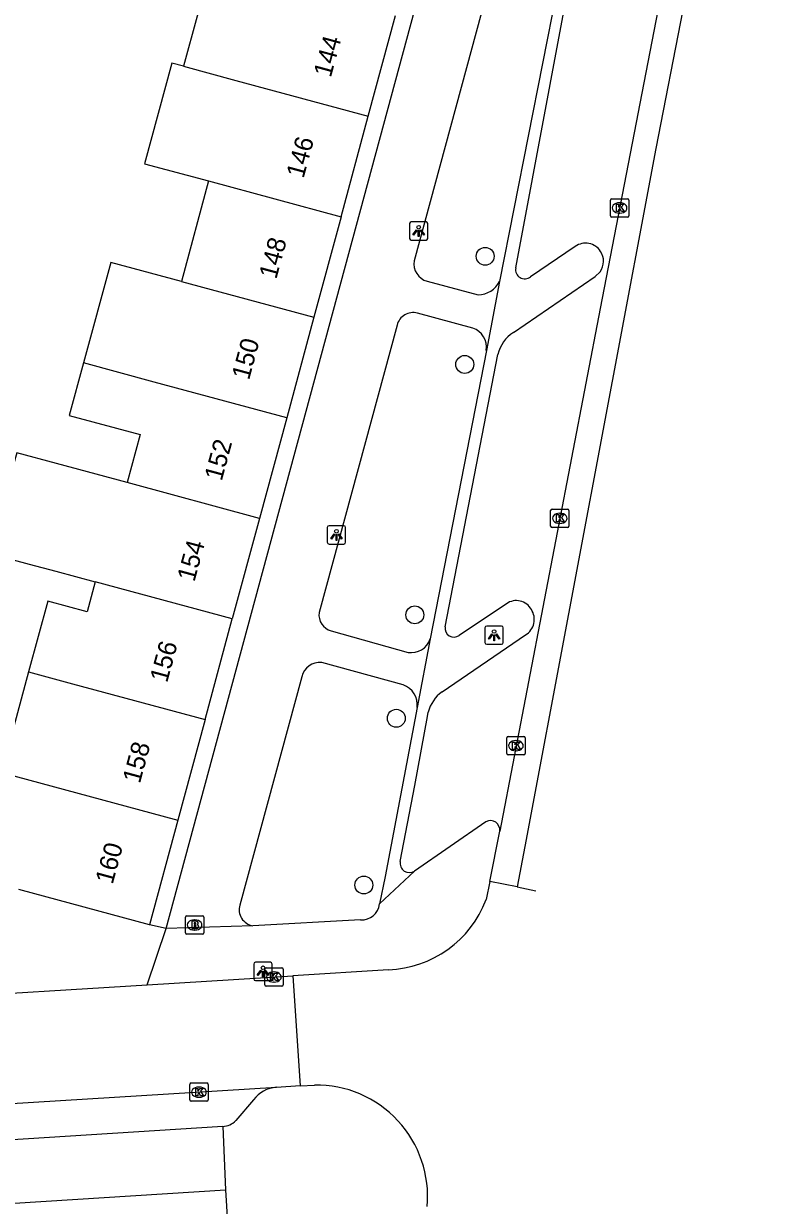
# Model space of a CAD drawing. Extents: x 159053 to 160041, y 380450 to 381422.
# Drawn here: x 159968.5 to 160009.7, y 381007.6 to 381072.2 of the extents above; entities that cross this region are included whole.
import ezdxf

# ---------------------------------------------------------------- set-up
doc = ezdxf.new("R2010")
doc.units = 0
for name, color, linetype in [('IMGEO_Boom', 7, 'Continuous'), ('IMGEO_Brandkraan', 7, 'Continuous'), ('IMGEO_Kolk', 7, 'Continuous'), ('IMGEO_Lichtpunt', 7, 'Continuous'), ('IMGEO_Pand', 7, 'Continuous'), ('IMGEO_Pand_nummerreeks', 7, 'Continuous'), ('IMGEO_Rijbaan_lokaal_gesloten', 7, 'Continuous'), ('IMGEO_Rijbaan_lokaal_open', 7, 'Continuous'), ('IMGEO_Voetpad_open', 7, 'Continuous')]:
    doc.layers.add(name, color=color, linetype=linetype)

msp = doc.modelspace()

# ---------------------------------------------------------------- linework, layer by layer
at = {"layer": 'IMGEO_Boom'}
for centre in [(159993.715, 381059.477), (159992.6, 381053.57), (159989.871, 381039.885), (159988.86, 381034.238), (159987.085, 381025.125)]:
    msp.add_circle(centre, 0.489, dxfattribs=at)
at = {"layer": 'IMGEO_Brandkraan'}
for p, q in [((159977.34, 381022.518), (159977.34, 381023.37)), ((159977.415, 381023.444), (159978.267, 381023.444)), ((159977.828, 381023.224), (159977.853, 381023.224)), ((159978.341, 381023.37), (159978.341, 381022.518)), ((159977.851, 381022.664), (159977.826, 381022.664)), ((159978.267, 381022.444), (159977.415, 381022.444))]:
    msp.add_line(p, q, dxfattribs=at)
for points in [[(159977.34, 381022.518), (159977.34, 381023.37)], [(159977.415, 381023.444), (159978.267, 381023.444)], [(159978.341, 381023.37), (159978.341, 381022.518)], [(159977.688, 381023.144), (159977.688, 381022.744), (159977.901, 381022.744)], [(159977.919, 381023.144), (159977.688, 381023.144)], [(159977.867, 381023.063), (159977.813, 381023.063), (159977.813, 381022.987)], [(159977.813, 381022.987), (159977.866, 381022.987)], [(159977.875, 381022.911), (159977.813, 381022.911), (159977.813, 381022.83)], [(159977.813, 381022.83), (159977.875, 381022.83)], [(159978.267, 381022.444), (159977.415, 381022.444)]]:
    msp.add_lwpolyline(points, dxfattribs=at)
for centre, radius, start, end in [((159977.417, 381023.368), 0.0765, 91.55205, 178.44795), ((159977.417, 381023.368), 0.0765, 91.55205, 178.44795), ((159978.265, 381023.368), 0.0765, 1.55205, 88.44795), ((159978.265, 381023.368), 0.0765, 1.55205, 88.44795), ((159977.868, 381023.025), 0.0379, 267.82845, 90.93552), ((159977.876, 381022.87), 0.0404, 269.87594, 90.50774), ((159977.907, 381022.995), 0.251, 268.66757, 293.53466), ((159977.923, 381022.999), 0.145, 59.4692, 91.53667), ((159977.948, 381023.046), 0.0922, 285.51372, 58.15012), ((159977.953, 381022.854), 0.105, 301.31148, 78.98903), ((159977.417, 381022.52), 0.0765, 181.55205, 268.44795), ((159977.417, 381022.52), 0.0765, 181.55205, 268.44795), ((159978.265, 381022.52), 0.0765, 271.55205, 358.44795), ((159978.265, 381022.52), 0.0765, 271.55205, 358.44795)]:
    msp.add_arc(centre, radius, start, end, dxfattribs=at)
for centre, major_axis, ratio, start_param, end_param in [((159977.827, 381022.944), (-0.387, 0.002), 0.722429, 4.712389, 7.853982), ((159977.852, 381022.944), (-0.39, 0.002), 0.717154, 1.570796, 4.712389)]:
    msp.add_ellipse(centre, major_axis=major_axis, ratio=ratio, start_param=start_param, end_param=end_param, dxfattribs=at)
at = {"layer": 'IMGEO_Kolk'}
for p, q in [((160000.637, 381062.621), (160001.489, 381062.621)), ((160000.562, 381061.695), (160000.562, 381062.547)), ((160001.05, 381062.401), (160001.075, 381062.401)), ((160001.563, 381062.547), (160001.563, 381061.695)), ((160001.489, 381061.621), (160000.637, 381061.621)), ((160001.073, 381061.841), (160001.048, 381061.841)), ((159997.293, 381044.736), (159997.293, 381045.588)), ((159997.368, 381045.662), (159998.22, 381045.662)), ((159997.781, 381045.442), (159997.806, 381045.442)), ((159998.294, 381045.588), (159998.294, 381044.736)), ((159998.22, 381044.662), (159997.368, 381044.662)), ((159997.804, 381044.882), (159997.779, 381044.882)), ((159994.895, 381032.313), (159994.895, 381033.165)), ((159994.97, 381033.239), (159995.822, 381033.239)), ((159995.383, 381033.019), (159995.408, 381033.019)), ((159995.896, 381033.165), (159995.896, 381032.313)), ((159995.406, 381032.459), (159995.381, 381032.459)), ((159995.822, 381032.239), (159994.97, 381032.239)), ((159981.672, 381019.675), (159981.672, 381020.527)), ((159981.747, 381020.601), (159982.599, 381020.601)), ((159982.16, 381020.381), (159982.185, 381020.381)), ((159982.673, 381020.527), (159982.673, 381019.675)), ((159982.599, 381019.601), (159981.747, 381019.601)), ((159982.183, 381019.821), (159982.158, 381019.821)), ((159977.577, 381013.383), (159977.577, 381014.235)), ((159977.652, 381014.309), (159978.504, 381014.309)), ((159978.578, 381014.235), (159978.578, 381013.383)), ((159978.088, 381013.529), (159978.063, 381013.529)), ((159978.065, 381014.089), (159978.09, 381014.089)), ((159978.504, 381013.309), (159977.652, 381013.309))]:
    msp.add_line(p, q, dxfattribs=at)
for points in [[(160000.637, 381062.621), (160001.489, 381062.621)], [(160000.562, 381061.695), (160000.562, 381062.547)], [(160000.883, 381062.321), (160001.006, 381062.321), (160001.006, 381062.17), (160001.136, 381062.321), (160001.3, 381062.321), (160001.154, 381062.17), (160001.307, 381061.921), (160001.155, 381061.921), (160001.07, 381062.085), (160001.006, 381062.018), (160001.006, 381061.921), (160000.883, 381061.921), (160000.883, 381062.321)], [(160001.563, 381062.547), (160001.563, 381061.695)], [(160001.489, 381061.621), (160000.637, 381061.621)], [(159997.293, 381044.736), (159997.293, 381045.588)], [(159997.368, 381045.662), (159998.22, 381045.662)], [(159997.614, 381045.362), (159997.737, 381045.362), (159997.737, 381045.211), (159997.867, 381045.362), (159998.031, 381045.362), (159997.885, 381045.211), (159998.038, 381044.962), (159997.886, 381044.962), (159997.801, 381045.126), (159997.737, 381045.059), (159997.737, 381044.962), (159997.614, 381044.962), (159997.614, 381045.362)], [(159998.294, 381045.588), (159998.294, 381044.736)], [(159998.22, 381044.662), (159997.368, 381044.662)], [(159994.895, 381032.313), (159994.895, 381033.165)], [(159994.97, 381033.239), (159995.822, 381033.239)], [(159995.216, 381032.939), (159995.339, 381032.939), (159995.339, 381032.788), (159995.469, 381032.939), (159995.633, 381032.939), (159995.487, 381032.788), (159995.64, 381032.539), (159995.488, 381032.539), (159995.403, 381032.703), (159995.339, 381032.636), (159995.339, 381032.539), (159995.216, 381032.539), (159995.216, 381032.939)], [(159995.896, 381033.165), (159995.896, 381032.313)], [(159995.822, 381032.239), (159994.97, 381032.239)], [(159981.672, 381019.675), (159981.672, 381020.527)], [(159981.747, 381020.601), (159982.599, 381020.601)], [(159981.993, 381020.301), (159982.116, 381020.301), (159982.116, 381020.15), (159982.246, 381020.301), (159982.41, 381020.301), (159982.264, 381020.15), (159982.417, 381019.901), (159982.265, 381019.901), (159982.18, 381020.065), (159982.116, 381019.998), (159982.116, 381019.901), (159981.993, 381019.901), (159981.993, 381020.301)], [(159982.673, 381020.527), (159982.673, 381019.675)], [(159982.599, 381019.601), (159981.747, 381019.601)], [(159977.577, 381013.383), (159977.577, 381014.235)], [(159977.652, 381014.309), (159978.504, 381014.309)], [(159978.578, 381014.235), (159978.578, 381013.383)], [(159977.898, 381014.009), (159978.021, 381014.009), (159978.021, 381013.858), (159978.151, 381014.009), (159978.315, 381014.009), (159978.169, 381013.858), (159978.322, 381013.609), (159978.17, 381013.609), (159978.085, 381013.773), (159978.021, 381013.706), (159978.021, 381013.609), (159977.898, 381013.609), (159977.898, 381014.009)], [(159978.504, 381013.309), (159977.652, 381013.309)]]:
    msp.add_lwpolyline(points, dxfattribs=at)
for centre, start, end in [((160000.639, 381062.545), 91.55205, 178.44795), ((160000.639, 381062.545), 91.55205, 178.44795), ((160001.487, 381062.545), 1.55205, 88.44795), ((160001.487, 381062.545), 1.55205, 88.44795), ((160000.639, 381061.697), 181.55205, 268.44795), ((160000.639, 381061.697), 181.55205, 268.44795), ((160001.487, 381061.697), 271.55205, 358.44795), ((160001.487, 381061.697), 271.55205, 358.44795), ((159997.37, 381045.586), 91.55205, 178.44795), ((159997.37, 381045.586), 91.55205, 178.44795), ((159998.218, 381045.586), 1.55205, 88.44795), ((159998.218, 381045.586), 1.55205, 88.44795), ((159997.37, 381044.738), 181.55205, 268.44795), ((159997.37, 381044.738), 181.55205, 268.44795), ((159998.218, 381044.738), 271.55205, 358.44795), ((159998.218, 381044.738), 271.55205, 358.44795), ((159994.972, 381033.163), 91.55205, 178.44795), ((159994.972, 381033.163), 91.55205, 178.44795), ((159995.82, 381033.163), 1.55205, 88.44795), ((159995.82, 381033.163), 1.55205, 88.44795), ((159994.972, 381032.315), 181.55205, 268.44795), ((159994.972, 381032.315), 181.55205, 268.44795), ((159995.82, 381032.315), 271.55205, 358.44795), ((159995.82, 381032.315), 271.55205, 358.44795), ((159981.749, 381020.525), 91.55205, 178.44795), ((159981.749, 381020.525), 91.55205, 178.44795), ((159982.597, 381020.525), 1.55205, 88.44795), ((159982.597, 381020.525), 1.55205, 88.44795), ((159981.749, 381019.677), 181.55205, 268.44795), ((159981.749, 381019.677), 181.55205, 268.44795), ((159982.597, 381019.677), 271.55205, 358.44795), ((159982.597, 381019.677), 271.55205, 358.44795), ((159977.654, 381014.233), 91.55205, 178.44795), ((159977.654, 381014.233), 91.55205, 178.44795), ((159978.502, 381014.233), 1.55205, 88.44795), ((159978.502, 381014.233), 1.55205, 88.44795), ((159977.654, 381013.385), 181.55205, 268.44795), ((159977.654, 381013.385), 181.55205, 268.44795), ((159978.502, 381013.385), 271.55205, 358.44795), ((159978.502, 381013.385), 271.55205, 358.44795)]:
    msp.add_arc(centre, 0.0765, start, end, dxfattribs=at)
for centre, major_axis, ratio, start_param, end_param in [((160001.049, 381062.121), (-0.387, 0.002), 0.722429, 4.712389, 7.853982), ((160001.074, 381062.121), (-0.39, 0.002), 0.717154, 1.570796, 4.712389), ((159997.78, 381045.162), (-0.387, 0.002), 0.722429, 4.712389, 7.853982), ((159997.805, 381045.162), (-0.39, 0.002), 0.717154, 1.570796, 4.712389), ((159995.382, 381032.739), (-0.387, 0.002), 0.722429, 4.712389, 7.853982), ((159995.407, 381032.739), (-0.39, 0.002), 0.717154, 1.570796, 4.712389), ((159982.159, 381020.101), (-0.387, 0.002), 0.722429, 4.712389, 7.853982), ((159982.184, 381020.101), (-0.39, 0.002), 0.717154, 1.570796, 4.712389), ((159978.064, 381013.809), (-0.387, 0.002), 0.722429, 4.712389, 7.853982), ((159978.089, 381013.809), (-0.39, 0.002), 0.717154, 1.570796, 4.712389)]:
    msp.add_ellipse(centre, major_axis=major_axis, ratio=ratio, start_param=start_param, end_param=end_param, dxfattribs=at)
at = {"layer": 'IMGEO_Lichtpunt'}
for p, q in [((159990.485, 381061.36), (159989.677, 381061.36)), ((159990.485, 381061.36), (159989.677, 381061.36)), ((159989.583, 381061.265), (159989.583, 381060.458)), ((159989.583, 381061.265), (159989.583, 381060.458)), ((159990.579, 381060.458), (159990.579, 381061.265)), ((159990.579, 381060.458), (159990.579, 381061.265)), ((159989.677, 381060.364), (159990.485, 381060.364)), ((159989.677, 381060.364), (159990.485, 381060.364)), ((159985.091, 381044.657), (159985.091, 381043.85)), ((159985.091, 381044.657), (159985.091, 381043.85)), ((159985.993, 381044.752), (159985.185, 381044.752)), ((159985.993, 381044.752), (159985.185, 381044.752)), ((159986.087, 381043.85), (159986.087, 381044.657)), ((159986.087, 381043.85), (159986.087, 381044.657)), ((159985.185, 381043.756), (159985.993, 381043.756)), ((159985.185, 381043.756), (159985.993, 381043.756)), ((159993.705, 381039.18), (159993.705, 381038.373)), ((159993.705, 381039.18), (159993.705, 381038.373)), ((159994.607, 381039.275), (159993.799, 381039.275)), ((159994.607, 381039.275), (159993.799, 381039.275)), ((159994.701, 381038.373), (159994.701, 381039.18)), ((159994.701, 381038.373), (159994.701, 381039.18)), ((159993.799, 381038.279), (159994.607, 381038.279)), ((159993.799, 381038.279), (159994.607, 381038.279)), ((159981.075, 381020.809), (159981.075, 381020.002)), ((159981.075, 381020.809), (159981.075, 381020.002)), ((159981.977, 381020.904), (159981.169, 381020.904)), ((159981.977, 381020.904), (159981.169, 381020.904)), ((159982.071, 381020.002), (159982.071, 381020.809)), ((159982.071, 381020.002), (159982.071, 381020.809)), ((159981.169, 381019.908), (159981.977, 381019.908)), ((159981.169, 381019.908), (159981.977, 381019.908))]:
    msp.add_line(p, q, dxfattribs=at)
for points in [[(159989.957, 381060.929), (159989.996, 381060.901), (159989.808, 381060.639), (159989.77, 381060.666), (159989.957, 381060.929)], [(159990.059, 381060.881), (159990.106, 381060.881), (159990.106, 381060.559), (159990.059, 381060.559), (159990.059, 381060.881)], [(159990.169, 381060.901), (159990.207, 381060.928), (159990.394, 381060.666), (159990.355, 381060.638), (159990.169, 381060.901)], [(159985.465, 381044.321), (159985.504, 381044.293), (159985.316, 381044.031), (159985.278, 381044.058), (159985.465, 381044.321)], [(159985.567, 381044.273), (159985.614, 381044.273), (159985.614, 381043.951), (159985.567, 381043.951), (159985.567, 381044.273)], [(159985.677, 381044.293), (159985.715, 381044.32), (159985.902, 381044.058), (159985.863, 381044.03), (159985.677, 381044.293)], [(159994.079, 381038.844), (159994.118, 381038.816), (159993.93, 381038.554), (159993.892, 381038.581), (159994.079, 381038.844)], [(159994.181, 381038.796), (159994.228, 381038.796), (159994.228, 381038.474), (159994.181, 381038.474), (159994.181, 381038.796)], [(159994.291, 381038.816), (159994.329, 381038.843), (159994.516, 381038.581), (159994.477, 381038.553), (159994.291, 381038.816)], [(159981.449, 381020.473), (159981.488, 381020.445), (159981.3, 381020.183), (159981.262, 381020.21), (159981.449, 381020.473)], [(159981.551, 381020.425), (159981.598, 381020.425), (159981.598, 381020.103), (159981.551, 381020.103), (159981.551, 381020.425)], [(159981.661, 381020.445), (159981.699, 381020.472), (159981.886, 381020.21), (159981.847, 381020.182), (159981.661, 381020.445)]]:
    msp.add_lwpolyline(points, dxfattribs=at)
for centre in [(159990.082, 381061.063), (159985.59, 381044.455), (159994.204, 381038.978), (159981.574, 381020.607)]:
    msp.add_circle(centre, 0.0994, dxfattribs=at)
for centre, start, end in [((159989.677, 381061.265), 90, 180), ((159989.677, 381061.265), 90, 180), ((159990.485, 381061.265), 0, 90), ((159990.485, 381061.265), 0, 90), ((159989.677, 381060.458), 180, 270), ((159989.677, 381060.458), 180, 270), ((159990.485, 381060.458), 270, 0), ((159990.485, 381060.458), 270, 360), ((159985.185, 381044.657), 90, 180), ((159985.185, 381044.657), 90, 180), ((159985.993, 381044.657), 0, 90), ((159985.993, 381044.657), 0, 90), ((159985.185, 381043.85), 180, 270), ((159985.185, 381043.85), 180, 270), ((159985.993, 381043.85), 270, 0), ((159985.993, 381043.85), 270, 360), ((159993.799, 381039.18), 90, 180), ((159993.799, 381039.18), 90, 180), ((159994.607, 381039.18), 0, 90), ((159994.607, 381039.18), 0, 90), ((159993.799, 381038.373), 180, 270), ((159993.799, 381038.373), 180, 270), ((159994.607, 381038.373), 270, 0), ((159994.607, 381038.373), 270, 360), ((159981.169, 381020.809), 90, 180), ((159981.169, 381020.809), 90, 180), ((159981.977, 381020.809), 0, 90), ((159981.977, 381020.809), 0, 90), ((159981.169, 381020.002), 180, 270), ((159981.169, 381020.002), 180, 270), ((159981.977, 381020.002), 270, 0), ((159981.977, 381020.002), 270, 360)]:
    msp.add_arc(centre, 0.0946, start, end, dxfattribs=at)
at = {"layer": 'IMGEO_Pand'}
for points in [[(159981.577, 381074.585), (159978.722, 381075.356), (159977.239, 381069.859)], [(159987.331, 381067.135), (159988.818, 381072.63)], [(159977.239, 381069.859), (159976.596, 381070.033), (159975.11, 381064.538), (159978.604, 381063.595)], [(159977.239, 381069.859), (159980.091, 381069.09), (159987.331, 381067.135)], [(159985.845, 381061.64), (159987.331, 381067.135)], [(159978.604, 381063.595), (159977.118, 381058.101)], [(159978.604, 381063.595), (159985.845, 381061.64)], [(159985.845, 381061.64), (159984.359, 381056.145)], [(159977.118, 381058.101), (159973.254, 381059.145), (159971.769, 381053.649)], [(159977.118, 381058.101), (159984.359, 381056.145)], [(159984.359, 381056.145), (159982.873, 381050.651)], [(159971.769, 381053.649), (159970.994, 381050.781), (159974.857, 381049.738), (159974.147, 381047.112)], [(159982.873, 381050.651), (159975.633, 381052.606), (159971.769, 381053.649)], [(159982.873, 381050.651), (159981.386, 381045.156)], [(159974.147, 381047.112), (159970.285, 381048.155), (159968.117, 381048.741), (159967.801, 381047.572), (159967.325, 381047.701), (159966.155, 381043.376), (159968.799, 381042.661), (159970.252, 381042.269), (159972.401, 381041.688)], [(159981.386, 381045.156), (159974.147, 381047.112)], [(159981.386, 381045.156), (159979.9, 381039.662)], [(159972.401, 381041.688), (159971.96, 381040.059), (159969.812, 381040.639), (159968.767, 381036.772)], [(159979.9, 381039.662), (159972.401, 381041.688)], [(159978.414, 381034.168), (159979.9, 381039.662)], [(159968.767, 381036.772), (159967.292, 381031.275)], [(159968.767, 381036.772), (159971.175, 381036.122), (159978.414, 381034.168)], [(159978.414, 381034.168), (159976.928, 381028.674)], [(159967.292, 381031.275), (159976.928, 381028.674)], [(159976.928, 381028.674), (159975.379, 381022.947)], [(159975.379, 381022.947), (159968.228, 381024.88)]]:
    msp.add_lwpolyline(points, dxfattribs=at)
at = {"layer": 'IMGEO_Rijbaan_lokaal_gesloten'}
for points in [[(160008.157, 381098.807), (160000, 381056.621), (159994.509, 381028.075)], [(160009.735, 381098.858), (160008.945, 381095.683), (160003.048, 381065.36), (159995.883, 381027.234), (159995.456, 381025.02)], [(159993.962, 381025.323), (159994.509, 381028.075)]]:
    msp.add_lwpolyline(points, dxfattribs=at)
at = {"layer": 'IMGEO_Rijbaan_lokaal_open'}
for points in [[(159993.962, 381025.323), (159993.761, 381024.327)], [(159995.456, 381025.02), (159993.962, 381025.323)], [(159995.456, 381025.02), (159996.492, 381024.81), (159996.492, 381024.81)], [(159975.252, 381019.672), (159983.214, 381020.165)], [(159988.429, 381020.5), (159983.214, 381020.165)], [(159983.214, 381020.165), (159983.601, 381014.159)], [(159963.376, 381018.936), (159975.252, 381019.672)], [(159983.601, 381014.159), (159984.388, 381014.197)], [(159982.314, 381014.072), (159938.037, 381011.324)], [(159983.601, 381014.159), (159982.314, 381014.072)]]:
    msp.add_lwpolyline(points, dxfattribs=at)
for centre, radius, start, end in [((159988.225, 381026.412), 5.916, 271.97746, 339.35972), ((159984.486, 381008.113), 6.084, 354.76199, 90.92361)]:
    msp.add_arc(centre, radius, start, end, dxfattribs=at)
at = {"layer": 'IMGEO_Voetpad_open'}
for points in [[(159976.292, 381022.755), (159997.503, 381101.182)], [(159994.105, 381074.958), (159989.839, 381059.226)], [(159997.625, 381073.994), (159994.496, 381058.107)], [(159995.386, 381058.84), (159998.183, 381073.744)], [(159998.634, 381060.021), (159996.194, 381058.357)], [(159990.542, 381058.116), (159993.341, 381057.366)], [(159994.496, 381058.107), (159993.779, 381054.336)], [(159995.256, 381055.321), (159999.723, 381058.369), (160000, 381058.631)], [(159993.038, 381055.558), (159990.013, 381056.371)], [(159988.908, 381055.72), (159984.636, 381040.008)], [(159993.779, 381054.336), (159990.717, 381038.569)], [(159991.53, 381039.226), (159994.411, 381054.116)], [(159994.88, 381040.496), (159992.286, 381038.761)], [(159985.298, 381039.008), (159989.501, 381037.834)], [(159991.363, 381035.682), (159995.924, 381038.795)], [(159990.717, 381038.569), (159989.997, 381034.827)], [(159989.239, 381036.062), (159984.783, 381037.276)], [(159983.693, 381036.503), (159980.305, 381024.033)], [(159989.997, 381034.827), (159988.246, 381025.596), (159987.94, 381024.093)], [(159989.073, 381026.408), (159989.874, 381030.556), (159990.556, 381034.34), (159990.6, 381034.565)], [(159993.759, 381028.572), (159989.855, 381025.884)], [(159989.855, 381025.884), (159987.94, 381024.093)], [(159986.911, 381023.23), (159981.015, 381022.9)], [(159975.252, 381019.672), (159976.292, 381022.755)], [(159976.292, 381022.755), (159975.379, 381022.947)], [(159981.015, 381022.9), (159976.292, 381022.755)], [(159981.056, 381013.39), (159980.083, 381012.255)], [(159979.377, 381011.934), (159897.557, 381006.743)], [(159979.377, 381011.934), (159979.529, 381008.47)], [(159897.082, 381003.262), (159979.529, 381008.47)], [(159979.529, 381008.47), (159979.84, 381003.432)]]:
    msp.add_lwpolyline(points, dxfattribs=at)
for centre, radius, start, end in [((159999.194, 381059.201), 0.993, 33.29149, 124.32655), ((159999.194, 381059.206), 0.99, 324.47563, 33.05821), ((159990.801, 381059.058), 0.977, 170.07358, 254.62131), ((159995.876, 381058.743), 0.5, 168.8287, 309.43168), ((159993.299, 381058.703), 1.338, 271.82039, 333.5447), ((159989.778, 381055.506), 0.896, 74.81947, 166.18864), ((159992.664, 381054.496), 1.126, 351.84154, 70.62228), ((159996.35, 381053.655), 1.994, 123.29869, 166.62159), ((159995.417, 381039.733), 0.933, 28.28255, 125.13774), ((159985.551, 381039.895), 0.922, 172.93921, 254.0699), ((159995.414, 381039.637), 0.985, 301.18933, 33.09449), ((159992.008, 381039.157), 0.483, 171.74832, 305.06205), ((159989.665, 381038.936), 1.114, 261.51939, 340.78157), ((159984.681, 381036.265), 1.016, 84.21043, 166.47614), ((159988.841, 381034.968), 1.164, 353.05737, 70.02294), ((159992.514, 381034.077), 1.975, 125.63948, 165.68815), ((159994.016, 381028.146), 0.498, 351.81249, 121.12529), ((159989.579, 381026.317), 0.514, 169.79799, 302.55177), ((159981.175, 381023.789), 0.904, 164.35186, 259.79517), ((159986.991, 381024.179), 0.953, 265.16976, 354.80191), ((159982.436, 381012.346), 1.731, 94.04282, 142.88411), ((159979.344, 381012.943), 1.01, 271.86783, 317.0323)]:
    msp.add_arc(centre, radius, start, end, dxfattribs=at)

# ---------------------------------------------------------------- texts
at = {"layer": 'IMGEO_Pand_nummerreeks'}
for s, rotation, p in [('144', 74.86267, (159985.281, 381069.207)), ('146', 74.86267, (159983.79, 381063.696)), ('148', 74.8642, (159982.301, 381058.189)), ('150', 74.86267, (159980.811, 381052.677)), ('152', 74.8642, (159979.318, 381047.16)), ('154', 74.86267, (159977.827, 381041.651)), ('156', 74.86267, (159976.336, 381036.14)), ('158', 74.8642, (159974.848, 381030.633)), ('160', 74.8642, (159973.357, 381025.122))]:
    msp.add_text(s, height=1, rotation=rotation, dxfattribs=at).set_placement(p)

doc.saveas('drawing.dxf')
